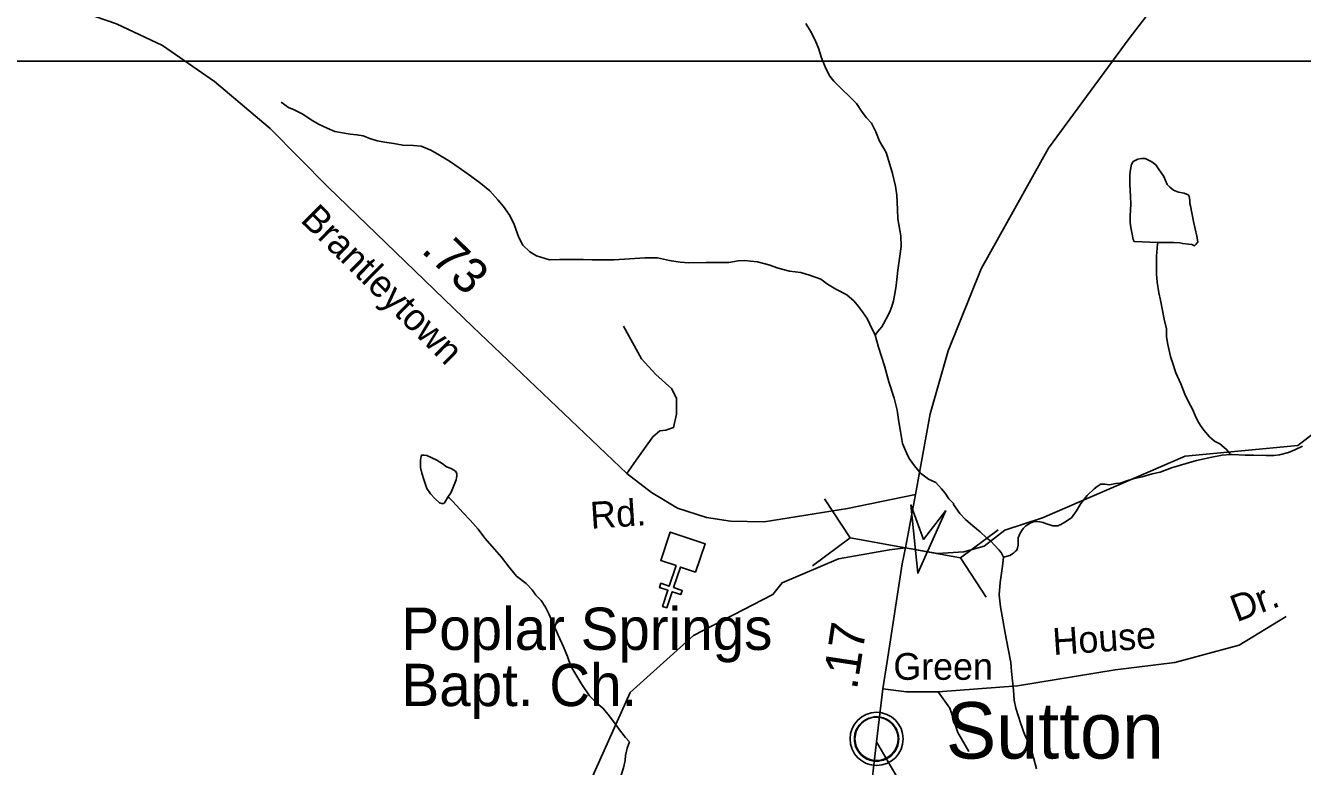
# Model space of a CAD drawing. Extents: x 2126262 to 2293712, y 749403 to 919119.
# Drawn here: x 2215516 to 2220046, y 792367 to 794994 of the extents above; entities that cross this region are included whole.
import ezdxf

# ---------------------------------------------------------------- set-up
doc = ezdxf.new("R2010")
doc.units = 0
for name, color, linetype in [('Exist Civil Demographics Community CELL', 7, 'Continuous'), ('Exist Civil Demographics Community Label', 7, 'Continuous'), ('Exist Cultural Church CELL', 7, 'Continuous'), ('Exist Cultural Church Label', 7, 'Continuous'), ('Exist Hydrographic Creek Single Shore', 7, 'Continuous'), ('Exist Hydrographic Misc Water Feature', 7, 'Continuous'), ('Exist Road Non-System Type 51', 7, 'Continuous'), ('Exist Road Non-System Type 51 Label', 7, 'Continuous'), ('Exist Road Primary NC Attributed', 7, 'Continuous'), ('Exist Road Primary NC Service Mileage Hundredths English Label', 7, 'Continuous'), ('Exist Road Secondary Mileage Hundredths English Label', 7, 'Continuous'), ('Exist Road Secondary Structure Culvert Attributed CELL', 7, 'Continuous'), ('Exist Road Secondary Structure Culvert CELL', 7, 'Continuous'), ('Exist Road Secondary Type 51 Attributed', 7, 'Continuous'), ('Exist Road Secondary Type 51 Label', 7, 'Continuous'), ('Map Preparation Inset Cut Line', 7, 'Continuous')]:
    doc.layers.add(name, color=color, linetype=linetype)

msp = doc.modelspace()

# ---------------------------------------------------------------- linework, layer by layer
at = {"layer": 'Exist Civil Demographics Community CELL'}
msp.add_lwpolyline([(2218457.6, 792477.6), (2218458.6, 792483.2), (2218460.4, 792489.7), (2218463.3, 792496.9), (2218466.2, 792502.7), (2218469.6, 792508.4), (2218473.3, 792513.5), (2218477.3, 792517.9), (2218481.9, 792522.5), (2218487.4, 792527.1), (2218492.8, 792530.8), (2218497.7, 792533.6), (2218502.8, 792536.1), (2218508.2, 792538.4), (2218513.9, 792540.2), (2218518.2, 792541.3), (2218523, 792542.1), (2218527.2, 792542.8), (2218533.5, 792543.1), (2218538, 792543), (2218543.6, 792542.7), (2218548.5, 792542), (2218553.4, 792541), (2218558.4, 792539.6), (2218563.6, 792537.6), (2218570.3, 792534.7), (2218576.5, 792531.2), (2218581.6, 792527.7), (2218586.8, 792523.7), (2218590.1, 792520.5), (2218594.2, 792516.1), (2218598, 792511.4), (2218601.1, 792506.9), (2218604.3, 792501.8), (2218606.7, 792496.7), (2218608.7, 792491.7), (2218610.3, 792486.7), (2218611.6, 792482.1), (2218612.7, 792476), (2218613.3, 792471.3), (2218613.6, 792465.3), (2218613.4, 792459.5), (2218612.8, 792453.8), (2218611.9, 792448.4), (2218610.2, 792442.2), (2218608.4, 792436.4), (2218606.1, 792431.3), (2218602.9, 792425.3), (2218599.6, 792420), (2218596.2, 792415.3), (2218591.9, 792410.5), (2218586.6, 792405.6), (2218581.6, 792401.5), (2218576.6, 792398), (2218572.3, 792395.5), (2218565.5, 792392.3), (2218558.3, 792389.6), (2218552.4, 792388.1), (2218545.8, 792386.8), (2218541.4, 792386.3), (2218536.9, 792386.1), (2218531.3, 792386.1), (2218527, 792386.5), (2218521.4, 792387.2), (2218515.5, 792388.5), (2218510.9, 792389.8), (2218505.7, 792391.7), (2218501.1, 792393.7), (2218497.2, 792395.9), (2218490.4, 792400), (2218484.8, 792404.3), (2218479.9, 792408.8), (2218475.4, 792413.6), (2218472.2, 792417.6), (2218469.3, 792421.8), (2218465.2, 792428.8), (2218463.5, 792432.4), (2218461.7, 792436.4), (2218459.1, 792444.6), (2218457.6, 792451.7), (2218456.9, 792456.8), (2218456.6, 792463.1), (2218456.5, 792467.8), (2218457.1, 792474.3)], close=True, dxfattribs=at)
for centre, radius in [((2218535.2, 792465.2), 94.3), ((2218535, 792465.4), 76.7)]:
    msp.add_circle(centre, radius, dxfattribs=at)
at = {"layer": 'Exist Cultural Church CELL'}
msp.add_lwpolyline([(2217893.4, 793056.3), (2217839.4, 793074.3), (2217815.2, 793002.1), (2217845.6, 792991.9), (2217840.5, 792976.8), (2217810.2, 792986.9), (2217791.1, 792929.9), (2217775.9, 792935), (2217795, 792992), (2217764.6, 793002.2), (2217769.7, 793017.3), (2217800, 793007.2), (2217824.2, 793079.4), (2217769.6, 793097.8), (2217803.4, 793198.7), (2217927.2, 793157.3)], close=True, dxfattribs=at)
at = {"layer": 'Exist Hydrographic Creek Single Shore'}
msp.add_lwpolyline([(2216621.3, 791283.1), (2216785.3, 791607.8), (2216800.3, 791925.7), (2216866.3, 792068.7), (2217057.2, 792169.7), (2217439.3, 792270.1), (2217522.3, 792320.8), (2217661.3, 792629.6), (2217885.2, 792831.7), (2218167.2, 792976.8), (2218200.2, 793018.7), (2218400.3, 793103.2), (2218581.5, 793135.3), (2218637.3, 793142.4), (2218751.2, 793122.2), (2218844.9, 793128.2), (2218916.3, 793148.2), (2218990.3, 793205.8), (2219123.4, 793249), (2219630.2, 793468.1), (2220029.3, 793505.9), (2220270.2, 793691.2)], dxfattribs=at)
at = {"layer": 'Exist Hydrographic Misc Water Feature'}
for points in [[(2218284.6, 795002.1), (2218304.9, 794968.2), (2218319.1, 794936.3), (2218329.1, 794914.5), (2218339.4, 794880.6), (2218355.6, 794842.7), (2218369.9, 794814.8), (2218383.9, 794796.8), (2218418.1, 794763.1), (2218434.3, 794747.2), (2218464.4, 794717.5), (2218484.5, 794687.6), (2218498.9, 794667.7), (2218516.9, 794647.8), (2218533.1, 794618), (2218545.4, 794584.1), (2218569.6, 794544.2), (2218581.9, 794502.3), (2218592.2, 794470.4), (2218602.4, 794424.5), (2218606.5, 794392.5), (2218609.2, 794342.6), (2218611, 794308.6), (2218621.7, 794248.7), (2218621.9, 794210.7), (2218618, 794176.7), (2218610.4, 794126.6), (2218608.6, 794104.6), (2218604.9, 794072.7), (2218601.2, 794050.7), (2218595.1, 794018.6), (2218589.3, 793998.6), (2218581.5, 793976.5), (2218569.6, 793954.4), (2218559.8, 793936.4), (2218553.8, 793926.3), (2218545.8, 793916.4), (2218538, 793908.3), (2218530.1, 793896.2)], [(2216423.1, 794723.4), (2216449.4, 794703.5), (2216469.3, 794695.7), (2216499.4, 794679.9), (2216529.6, 794660.1), (2216555.6, 794644.3), (2216586, 794630.5), (2216613.8, 794618.7), (2216668, 794609.1), (2216692, 794607.3), (2216713.9, 794603.4), (2216737.9, 794593.6), (2216764.1, 794585.7), (2216798.2, 794580), (2216822.2, 794576.2), (2216854.2, 794570.4), (2216892.1, 794568.6), (2216920.2, 794566.8), (2216954.2, 794553.1), (2216984.4, 794535.3), (2217020.5, 794513.6), (2217054.7, 794489.8), (2217094.9, 794462.1), (2217130.8, 794434.4), (2217163.2, 794408.6), (2217191.5, 794376.8), (2217211.4, 794353), (2217233.7, 794321.1), (2217249.9, 794289.2), (2217266.1, 794243.4), (2217280.5, 794215.5), (2217304.7, 794191.6), (2217328.7, 794177.8), (2217374.6, 794164.2), (2217410.7, 794164.4), (2217454.6, 794164.7), (2217494.5, 794165), (2217526.5, 794163.2), (2217576.6, 794163.5), (2217604.7, 794163.7), (2217712.7, 794170.5), (2217758.6, 794170.8), (2217800.7, 794161.1), (2217838.6, 794155.3), (2217868.6, 794153.5), (2217930.7, 794154), (2217976.6, 794154.3), (2218010.7, 794154.5), (2218044.3, 794160.8), (2218068.3, 794160.9), (2218088.4, 794159.1), (2218112.4, 794157.2), (2218152.6, 794145.5), (2218186.6, 794133.8), (2218226.6, 794124), (2218266.6, 794118.3), (2218300.6, 794108.5), (2218336.9, 794094.8), (2218360.9, 794077), (2218391, 794059.2), (2218429.2, 794039.5), (2218455.4, 794017.6), (2218471.4, 793997.8), (2218485.6, 793979.8), (2218501.6, 793956), (2218511.8, 793936.1), (2218530.1, 793896.2)], [(2219533.4, 794225), (2219559.4, 794225.2), (2219589.4, 794225.4), (2219611.3, 794223.5), (2219621.3, 794221.6), (2219641.4, 794219.7), (2219653.3, 794217.9), (2219663.4, 794213.9), (2219669.3, 794219.9), (2219675.3, 794228), (2219671.2, 794247.9), (2219658.9, 794299.8), (2219648.6, 794355.7), (2219646.4, 794363.7), (2219646.4, 794373.7), (2219644.3, 794389.7), (2219640.2, 794393.7), (2219626.1, 794399.6), (2219606.2, 794403.4), (2219588.1, 794411.3), (2219576, 794421.2), (2219566.2, 794431.2), (2219553.9, 794459), (2219535.6, 794486.9), (2219525.6, 794500.9), (2219511.4, 794510.7), (2219497.3, 794518.7), (2219487.4, 794522.5), (2219475.3, 794522.5), (2219461.4, 794520.4), (2219445.6, 794512.3), (2219439.7, 794502.2), (2219435.6, 794484.2), (2219433.9, 794466.2), (2219434.1, 794432.2), (2219436.4, 794388.3), (2219436.6, 794362.3), (2219434.9, 794318.3), (2219434.9, 794296.3), (2219437.2, 794278.3), (2219441.3, 794254.3), (2219445.4, 794236.4), (2219449.3, 794228.4), (2219533.4, 794225)], [(2219533.4, 794225), (2219531.3, 794219), (2219527.8, 794177), (2219528, 794113), (2219530.3, 794085.1), (2219536.7, 794047.1), (2219542.8, 794021.2), (2219555.3, 793953.2), (2219563.5, 793919.4), (2219563.5, 793891.3), (2219567.8, 793863.3), (2219578.1, 793821.5), (2219584.4, 793799.5), (2219596.5, 793763.6), (2219614.8, 793723.7), (2219629.1, 793687.9), (2219641.4, 793660), (2219655.4, 793634), (2219665.6, 793612.2), (2219673.6, 793594.2), (2219683.9, 793576.3), (2219695.8, 793560.3), (2219716.1, 793536.5), (2219734.1, 793520.7), (2219752.4, 793510.8), (2219768.4, 793498.9), (2219776.4, 793491), (2219784.4, 793481), (2219790.5, 793473)], [(2218530.1, 793896.2), (2218542.4, 793854.3), (2218562.9, 793788.4), (2218579.1, 793730.6), (2218597.5, 793672.7), (2218607.8, 793630.8), (2218614.1, 793588.9), (2218620.3, 793554.9), (2218626.6, 793513), (2218640.8, 793479.1), (2218651, 793459.2), (2218669.1, 793433.3), (2218691.4, 793407.5), (2218719.5, 793385.7), (2218745.6, 793373.9), (2218765.9, 793352), (2218778, 793336.2), (2218791.9, 793316.2), (2218808.1, 793300.3), (2218808.1, 793296.3), (2218830.5, 793264.5), (2218850.3, 793242.7), (2218876.6, 793220.8), (2218902.8, 793199), (2218926.8, 793177.2), (2218938.9, 793167.3), (2218955.1, 793151.4), (2218969.1, 793135.5), (2218977.1, 793125.6), (2218985.3, 793109.6)], [(2219790.5, 793473), (2219796.7, 793473.1), (2219842.6, 793471.4), (2219872.5, 793471.6), (2219916.6, 793469.9), (2219944.3, 793470.1), (2219964.4, 793472.3), (2219996.4, 793480.5), (2220018.3, 793490.6), (2220046.2, 793502.8)], [(2217014.5, 793322), (2217006.5, 793308), (2217002.8, 793301.9), (2216998.9, 793299.9), (2216992.8, 793299.8), (2216984.8, 793301.8), (2216968.6, 793317.6), (2216952.6, 793333.5), (2216940.3, 793353.4), (2216930.4, 793381.4), (2216922, 793407.3), (2216917.9, 793427.3), (2216917.9, 793441.2), (2216917.9, 793453.2), (2216919.6, 793467.2), (2216921.6, 793471.2), (2216929.6, 793471.3), (2216939.7, 793469.4), (2216957.7, 793461.5), (2216975.6, 793453.7), (2216993.8, 793441.8), (2217009.8, 793429.9), (2217025.8, 793424), (2217035.8, 793418.1), (2217041.8, 793414.1), (2217046.1, 793406.1), (2217046.1, 793398.2), (2217044, 793384.1), (2217032.4, 793354), (2217024.6, 793338.1), (2217014.5, 793322)], [(2218985.3, 793109.6), (2219007.4, 793115.8), (2219021.2, 793123.9), (2219027.1, 793129.9), (2219033, 793134), (2219035.1, 793142), (2219037.1, 793152), (2219036.9, 793162), (2219036.9, 793166), (2219036.9, 793178), (2219042.9, 793192), (2219050.7, 793204.1), (2219056.6, 793212.1), (2219064.6, 793220.1), (2219076.3, 793228.2), (2219084.3, 793232.3), (2219092.3, 793234.3), (2219102.4, 793236.4), (2219114.5, 793234.4), (2219126.3, 793232.6), (2219134.3, 793228.7), (2219150.3, 793224.7), (2219160.6, 793220.8), (2219168.6, 793220.8), (2219178.6, 793221), (2219188.3, 793225), (2219202.4, 793233.1), (2219226.4, 793249.3), (2219244, 793273.4), (2219259.8, 793299.5), (2219281.6, 793327.6), (2219307.6, 793351.8), (2219317.5, 793359.8), (2219323.4, 793363.9), (2219329.3, 793367.9), (2219337.3, 793368), (2219345.3, 793368), (2219361.3, 793366.1), (2219383.3, 793370.3), (2219399.3, 793372.4), (2219419.4, 793378.6), (2219445.4, 793386.7), (2219477.2, 793394.9), (2219513.1, 793405.2), (2219541.2, 793411.4), (2219580.9, 793425.7), (2219632.8, 793442), (2219670.6, 793452.2), (2219724.7, 793464.6), (2219760.6, 793470.8), (2219790.5, 793473)], [(2217014.5, 793322), (2217018.6, 793320), (2217030.7, 793308.1), (2217044.9, 793292.2), (2217069.1, 793266.4), (2217093, 793240.6), (2217121.3, 793208.8), (2217145.5, 793176.9), (2217171.8, 793147.1), (2217204.2, 793109.4), (2217232.3, 793073.6), (2217258.3, 793041.8), (2217292.6, 793016), (2217312.9, 792994.1), (2217326.8, 792974.2), (2217345.1, 792956.4), (2217361.1, 792932.5), (2217373.4, 792906.6), (2217385.7, 792878.7), (2217406, 792832.9), (2217424.2, 792791), (2217438.4, 792757.1), (2217450.7, 792723.2), (2217468.9, 792693.3), (2217489.2, 792657.5), (2217517.3, 792617.7), (2217545.4, 792589.9), (2217563.6, 792574.1), (2217583.5, 792552.2), (2217601.8, 792526.3), (2217626.2, 792492.5), (2217644.4, 792470.6), (2217658.4, 792454.7)], [(2219102.4, 792358.7), (2219092.1, 792398.7), (2219081.8, 792436.6), (2219061.5, 792478.4), (2219045.3, 792522.3), (2219029.1, 792574.1), (2219022.8, 792602.1), (2219020.5, 792638.1), (2219014.2, 792704), (2219011.9, 792736), (2219001.7, 792783.9), (2218991, 792839.8), (2218982.8, 792887.7), (2218974.6, 792933.6), (2218970.3, 792975.6), (2218973.8, 793019.6), (2218981.6, 793077.6), (2218985.3, 793109.6)], [(2217549.7, 792280), (2217589.3, 792296.3), (2217607.3, 792308.4), (2217619.4, 792322.5), (2217629.1, 792336.6), (2217637.1, 792362.6), (2217642.8, 792388.6), (2217644.6, 792406.7), (2217650.6, 792432.7), (2217658.4, 792454.7)]]:
    msp.add_lwpolyline(points, dxfattribs=at)
at = {"layer": 'Exist Road Non-System Type 51'}
for points in [[(2217649.4, 793406.2), (2217682.9, 793453.9), (2217741.5, 793536.3), (2217766.3, 793556.9), (2217787.9, 793560.4), (2217815.1, 793569.5), (2217825.6, 793617), (2217825.6, 793672.1), (2217809.2, 793706.7), (2217752.7, 793757), (2217701.8, 793812.2), (2217636.9, 793928.1)], [(2218753.3, 792632.5), (2219034.5, 792652.9), (2219381.8, 792710), (2219592.8, 792736.4), (2219821.3, 792798), (2219988.4, 792899.2)], [(2218556.9, 792642.7), (2218641.6, 792632.5), (2218753.3, 792632.5), (2218795.1, 792573.9), (2218823.1, 792487.3), (2218862.1, 792420.2)]]:
    msp.add_lwpolyline(points, dxfattribs=at)
at = {"layer": 'Exist Road Primary NC Attributed'}
for points in [[(2218673.2, 793332), (2218725.3, 793618), (2218789.5, 793841.5), (2218906, 794131.3), (2219145.4, 794559.4), (2219430.7, 794948.4), (2219850.1, 795493.8), (2220093.6, 795825.5), (2220628.1, 796525.3), (2220891.2, 796893.4), (2221307.8, 797420.6), (2221548.5, 797732.8), (2221769.7, 798054.8), (2221923.2, 798329.9), (2222102.5, 798685.4), (2222305.6, 799180.6), (2222419.9, 799506.6), (2222489.7, 799783.1), (2222519.7, 799912.3), (2222578.3, 800200), (2222714.4, 800745.5), (2222761.1, 800925)], [(2218535.1, 792454.9), (2218556.9, 792642.7), (2218573, 792739.9), (2218626, 793086.3), (2218637.3, 793142.4), (2218673.2, 793332)], [(2218141.2, 789499.3), (2218179.4, 789827.9), (2218241.5, 790205.8), (2218293.9, 790590.6), (2218353.2, 791043.9), (2218383.9, 791246.4), (2218420.9, 791516.7), (2218481.6, 792023), (2218509.5, 792239.6), (2218535.1, 792454.9)]]:
    msp.add_lwpolyline(points, dxfattribs=at)
at = {"layer": 'Exist Road Secondary Structure Culvert Attributed CELL'}
msp.add_lwpolyline([(2218781.4, 793274.8), (2218681.9, 793052.2), (2218656.8, 793294.8), (2218701.1, 793172.6)], close=True, dxfattribs=at)
at = {"layer": 'Exist Road Secondary Structure Culvert CELL'}
for p, q in [((2218350.7, 793316.9), (2218442, 793177.6)), ((2218966.6, 793206), (2218832.5, 793107.2)), ((2218307.9, 793078.9), (2218442, 793177.6)), ((2218442, 793177.6), (2218832.5, 793107.2)), ((2218923.8, 792967.9), (2218832.5, 793107.2))]:
    msp.add_line(p, q, dxfattribs=at)
at = {"layer": 'Exist Road Secondary Type 51 Attributed'}
for points in [[(2218673.2, 793332), (2218431.6, 793282.6), (2218136.4, 793234.4), (2218016.4, 793237.2), (2217931.3, 793249.8), (2217829.4, 793283.3), (2217736.6, 793338.5), (2217649.4, 793406.2), (2217103, 793926.5), (2216590.1, 794421.7), (2216383.6, 794629.8), (2216186.8, 794796), (2216001.9, 794923.8), (2215838.6, 795000.6), (2215687.9, 795052.3), (2215479.3, 795107.4)], [(2219634.1, 789626.5), (2219502.2, 789807.4), (2219401.7, 789968.1), (2219347.2, 790061.6), (2219250.2, 790267.7), (2219193, 790397.6), (2219059.8, 790821.4), (2218987.3, 791098), (2218945.4, 791277.8), (2218889.6, 791655), (2218858.9, 791870.1), (2218821.2, 791958.1), (2218743.1, 792083.8), (2218634.2, 792285), (2218535.1, 792454.9)]]:
    msp.add_lwpolyline(points, dxfattribs=at)
at = {"layer": 'Map Preparation Inset Cut Line'}
msp.add_lwpolyline([(2224442, 807770.9), (2205436.6, 807770.9), (2205436.6, 794867.7), (2224442, 794867.7)], close=True, dxfattribs=at)

# ---------------------------------------------------------------- texts
at = {"layer": 'Exist Civil Demographics Community Label'}
msp.add_text('Sutton', height=200, dxfattribs=at).set_placement((2218781.1, 792395.4))
at = {"layer": 'Exist Cultural Church Label'}
for s, p in [('Poplar Springs', (2216850, 792780.6)), ('Bapt. Ch.', (2216850, 792581.4))]:
    msp.add_text(s, height=150, dxfattribs=at).set_placement(p)
at = {"layer": 'Exist Road Non-System Type 51 Label'}
for s, rotation, p in [('Dr.', 20.4863, (2219812.6, 792878.4)), ('House', 3.9034, (2219162.6, 792762.3))]:
    msp.add_text(s, height=95, rotation=rotation, dxfattribs=at).set_placement(p)
msp.add_text('Green', height=95, dxfattribs=at).set_placement((2218594.7, 792674.6))
at = {"layer": 'Exist Road Primary NC Service Mileage Hundredths English Label'}
msp.add_text('.17', height=125, rotation=81.2959, dxfattribs=at).set_placement((2218465.1, 792636.6))
at = {"layer": 'Exist Road Secondary Mileage Hundredths English Label'}
msp.add_text('.73', height=125, rotation=316.0071, dxfattribs=at).set_placement((2216916.3, 794193.7))
at = {"layer": 'Exist Road Secondary Type 51 Label'}
for s, rotation, p in [('Brantleytown', 315.2778, (2216488.2, 794301.8)), ('Rd.', 3.77, (2217522.4, 793210))]:
    msp.add_text(s, height=95, rotation=rotation, dxfattribs=at).set_placement(p)

doc.saveas('drawing.dxf')
